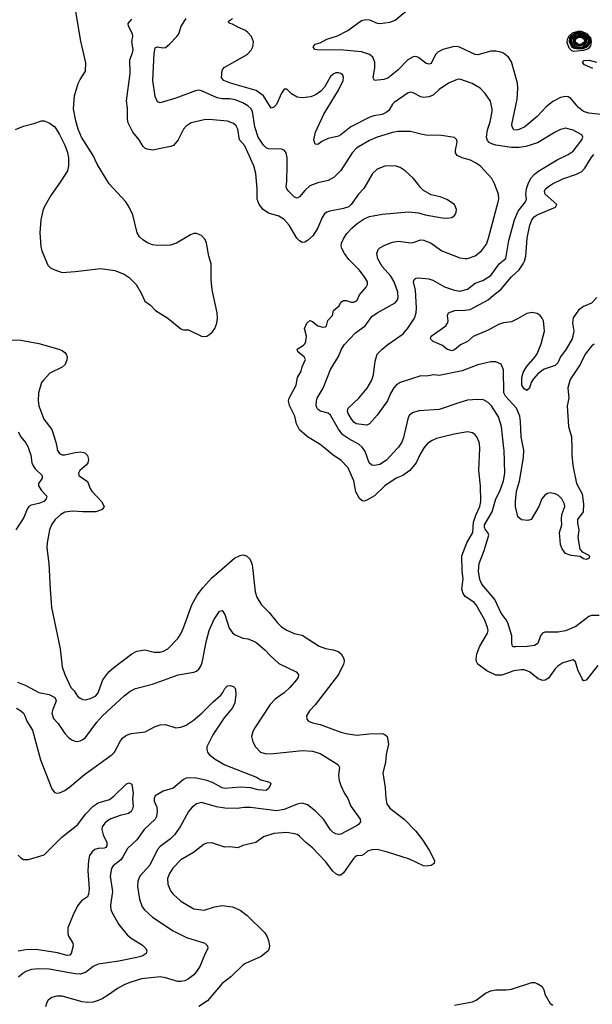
# Model space of a CAD drawing. Header units: inches. Extents: x 1649636 to 1815363, y 506543 to 641975.
# Tile 565 of 656: x 1791901 to 1796337, y 525697 to 533320. Entities that reach past the tile are written whole.
import ezdxf

# ---------------------------------------------------------------- set-up
doc = ezdxf.new("R2010")
doc.units = ezdxf.units.IN
doc.header["$MEASUREMENT"] = 0
doc.layers.add('B7592', color=7, linetype='Continuous')
doc.layers.add('B7593', color=7, linetype='Continuous')

msp = doc.modelspace()

# ---------------------------------------------------------------- linework, layer by layer
at = {"layer": 'B7592', "color": 5}
for points, elevation in [([(1791970.5, 530000), (1791987.9, 529947.9), (1791996.5, 529890), (1792005.1, 529865.1), (1792021.8, 529841.8), (1792074.9, 529790), (1792075.5, 529770), (1792046.7, 529730), (1792046.7, 529710), (1792070, 529674.9), (1792112.4, 529630), (1792107, 529610), (1792088.7, 529590), (1792050, 529573.5), (1791990, 529560.3), (1791973.4, 529550), (1791958.5, 529530), (1791933.4, 529466.6), (1791872.4, 529370)], 560), ([(1792190.6, 530000), (1792192.6, 529990), (1792210, 529961.1), (1792230, 529951.2), (1792250, 529950.1), (1792330.2, 529970.2), (1792374, 529974), (1792405.7, 529965.7), (1792425.4, 529945.4), (1792434.5, 529914.5), (1792430.2, 529890), (1792416.5, 529870), (1792368.3, 529830), (1792356.5, 529810), (1792358.3, 529790), (1792425.4, 529745.4), (1792446.7, 529690), (1792459, 529670), (1792534.9, 529590), (1792554.9, 529550), (1792544, 529530), (1792535.6, 529524.4), (1792491.2, 529508.8), (1792390, 529509.8), (1792310, 529516.1), (1792250, 529507.4), (1792219.5, 529490), (1792176.5, 529450), (1792147.4, 529410), (1792131.8, 529370), (1792114, 529270), (1792112.4, 529230), (1792128.4, 529110), (1792136.9, 528910), (1792148.9, 528770), (1792214.4, 528450), (1792230.4, 528310.4), (1792250.4, 528250), (1792297, 528150), (1792324, 528124), (1792350, 528082.4), (1792370, 528066.7), (1792390, 528057), (1792410, 528054.9), (1792450, 528064.4), (1792490, 528085.5), (1792510, 528108.7), (1792545.3, 528210), (1792592.1, 528270), (1792630, 528305.8), (1792770, 528411.6), (1792810, 528430.3), (1792870, 528441.1), (1792944.3, 528424.3), (1792990, 528422.8), (1793015.1, 528430), (1793049.8, 528450.2), (1793126, 528530), (1793150, 528565.5), (1793171.6, 528611.6), (1793234.7, 528790), (1793276.6, 528863.4), (1793318.9, 528921.1), (1793390, 528998), (1793566, 529150), (1793610, 529172.9), (1793630, 529176), (1793658.8, 529170), (1793685.5, 529145.5), (1793702.4, 529102.4), (1793726.5, 528890), (1793737.4, 528850), (1793775.3, 528790), (1793834, 528730), (1793897.4, 528650), (1793930, 528619.6), (1793970, 528593.6), (1794028.5, 528568.5), (1794090, 528555.3), (1794222, 528470), (1794270, 528451.7), (1794330, 528441.5), (1794368.2, 528428.2), (1794393, 528410), (1794413.4, 528373.4), (1794414.9, 528350), (1794410.3, 528330), (1794371.6, 528250), (1794190, 528014.5), (1794147.7, 527970), (1794122.8, 527930), (1794125.2, 527905.2), (1794138, 527890), (1794170, 527875.5), (1794230, 527862), (1794390, 527803.7), (1794430, 527794), (1794510, 527781.3), (1794610, 527790.4), (1794710, 527792.4), (1794730, 527785.5), (1794747.7, 527770), (1794759.5, 527710), (1794741.3, 527630), (1794734.9, 527570), (1794715.5, 527490), (1794732.7, 527372.7), (1794737.8, 527290), (1794746.7, 527250), (1794770, 527215.3), (1794879.3, 527130), (1794970, 527037.6), (1795021.7, 526970), (1795073.4, 526890), (1795114.4, 526810), (1795111.9, 526788.1), (1795090, 526772), (1795052.5, 526767.5), (1795030, 526769.8), (1794921.7, 526821.7), (1794750, 526875.9), (1794670, 526895), (1794630, 526893), (1794596.6, 526883.4), (1794570, 526859.7), (1794550.6, 526850), (1794513.4, 526846.6), (1794500.7, 526839.3), (1794490, 526829.6), (1794410, 526713.6), (1794390, 526697.6), (1794370, 526698), (1794350, 526708), (1794328, 526728), (1794270, 526803.6), (1794170, 526909.5), (1794119.3, 526950), (1794070, 526999.3), (1794050, 527012), (1794030, 527018), (1793970, 527027.3), (1793870, 527019.6), (1793790, 526994.5), (1793730, 526949.5), (1793630, 526926.6), (1793590, 526909.3), (1793530, 526916), (1793490, 526912.7), (1793390, 526946.6), (1793350, 526944.5), (1793330, 526936.2), (1793246.8, 526873.2), (1793150, 526814.7), (1793086.5, 526750), (1793061.5, 526710), (1793046.5, 526670), (1793048.1, 526628.1), (1793070, 526576.3), (1793090, 526548.4), (1793150, 526496.4), (1793250, 526436.4), (1793330, 526426.7), (1793410, 526451.8), (1793470, 526461.7), (1793550, 526451.6), (1793610, 526424.6), (1793664.6, 526384.6), (1793801.3, 526250), (1793818.9, 526218.9), (1793828.8, 526190), (1793837.6, 526150), (1793834.9, 526130), (1793825.5, 526110), (1793773.1, 526066.9), (1793650, 526012.6), (1793630, 525998.7), (1793537, 525910), (1793470, 525857.2), (1793355.2, 525724.8), (1793290, 525681.1)], 580), ([(1795030.5, 530000), (1795001.3, 529950), (1794973.6, 529890), (1794922.6, 529830), (1794870, 529790.6), (1794818, 529770), (1794729.1, 529710.9), (1794650, 529634.5), (1794590, 529600.8), (1794570, 529592.9), (1794555, 529595), (1794533.4, 529613.4), (1794504.3, 529664.3), (1794490.4, 529750.4), (1794447.1, 529850), (1794390, 529911.1), (1794330, 529949.7), (1794268.2, 530000)], 580), ([(1794825.5, 530000), (1794744.2, 529910), (1794690, 529876.8), (1794650, 529867.6), (1794630, 529872.4), (1794609.9, 529889.9), (1794577.8, 529977.8), (1794562.5, 530000)], 560), ([(1796379, 528321), (1796290, 528206.6), (1796270, 528201.2), (1796257.6, 528217.6), (1796225.8, 528285.8), (1796207.5, 528347.5), (1796190, 528363.7), (1796110, 528339.6), (1796070, 528314.5), (1796050, 528294.5), (1795998.7, 528221.3), (1795973, 528207), (1795954.8, 528205.2), (1795917.8, 528217.8), (1795850, 528272.2), (1795810, 528286.2), (1795787, 528287), (1795730, 528277.6), (1795635.6, 528244.4), (1795590, 528245.1), (1795519.4, 528279.4), (1795450, 528329.4), (1795439.6, 528350), (1795436.9, 528370), (1795442.4, 528410), (1795466.6, 528470), (1795526.6, 528570), (1795529.4, 528590), (1795524.5, 528615.5), (1795505.1, 528670), (1795438, 528790), (1795419.1, 528810), (1795353.2, 528853.2), (1795336.6, 528876.6), (1795326, 528910), (1795335.9, 528990), (1795328.8, 529050), (1795326.8, 529170), (1795364.7, 529270), (1795412.4, 529350), (1795416.6, 529430), (1795434.7, 529485.3), (1795465.7, 529550), (1795473.7, 529590), (1795471.6, 529710), (1795458.8, 529830), (1795465.1, 530000)], 580), ([(1796390, 528707.6), (1796330, 528706.6), (1796310, 528698.7), (1796210, 528622.4), (1796130.2, 528589.8), (1796070, 528578.4), (1795970, 528578.9), (1795950.7, 528570), (1795937, 528550), (1795914.9, 528490), (1795890, 528474.7), (1795832.7, 528467.3), (1795744.4, 528464.4), (1795725.3, 528465.3), (1795718, 528470), (1795713.7, 528490), (1795713.2, 528550), (1795682.4, 528650), (1795670, 528674), (1795630, 528726), (1795581.2, 528830), (1795481.2, 528950), (1795466.7, 528986.7), (1795455.5, 529050), (1795460.6, 529110), (1795500.3, 529210), (1795534.9, 529330), (1795528.1, 529350), (1795510, 529371.2), (1795502.8, 529390), (1795503.2, 529410), (1795561.4, 529510), (1795589.9, 529610.1), (1795619.6, 529670), (1795648.4, 529750), (1795659.1, 529810), (1795653.2, 529990), (1795652.1, 530000)], 560), ([(1796177.5, 530000), (1796178.9, 529950), (1796187.6, 529867.6), (1796214.4, 529730), (1796258.7, 529650), (1796270.2, 529570.2), (1796266.3, 529510), (1796223.7, 529450), (1796221.7, 529421.7), (1796231.8, 529370), (1796224.4, 529310), (1796239.9, 529219.9), (1796259.3, 529199.3), (1796310, 529174), (1796314.8, 529165.2), (1796310, 529148), (1796290, 529142), (1796270, 529145.2), (1796243.2, 529163.2), (1796172.7, 529172.7), (1796130, 529188), (1796103.9, 529223.9), (1796090, 529258), (1796084, 529350), (1796102.4, 529410), (1796098, 529450), (1796101.1, 529490), (1796123.5, 529550), (1796123.1, 529570), (1796101.7, 529610), (1796076.6, 529636.6), (1796050, 529649.8), (1796010, 529656.4), (1795990, 529652.6), (1795970, 529638.3), (1795947.1, 529610), (1795923.9, 529550), (1795864.9, 529450), (1795837, 529443), (1795790, 529447.8), (1795759.8, 529470), (1795742.7, 529550), (1795742, 529590), (1795750.6, 529670), (1795773.5, 529746.5), (1795804.9, 529930), (1795807, 529990), (1795805, 530000)], 540), ([(1791884, 528190), (1791950, 528165), (1792050, 528111), (1792130, 528096.5), (1792173.2, 528073.2), (1792184, 528050), (1792179.7, 528030), (1792157.5, 527982.5), (1792150.7, 527950), (1792164.4, 527910), (1792199.6, 527870), (1792250, 527792.4), (1792281, 527761), (1792310, 527741.3), (1792330, 527734), (1792350, 527732), (1792370, 527736.4), (1792390, 527746.4), (1792410, 527763.8), (1792499.3, 527880.7), (1792546.3, 527933.7), (1792710, 528086), (1792758, 528122), (1792798.2, 528141.8), (1792930, 528174.9), (1793130, 528247.6), (1793251.1, 528268.9), (1793270, 528276.4), (1793288.7, 528291.3), (1793304.9, 528315.1), (1793316, 528344), (1793347.6, 528512.4), (1793368, 528590), (1793406.3, 528673.7), (1793430, 528713.4), (1793450, 528740.5), (1793470, 528744.9), (1793490, 528716), (1793523.7, 528610), (1793550, 528573.4), (1793570, 528556.3), (1793630, 528530.7), (1793670, 528526.4), (1793690, 528519.5), (1793730, 528499.6), (1793801.7, 528441.7), (1793840, 528400), (1793910, 528336), (1794042.8, 528270), (1794060.5, 528250), (1794059.3, 528230), (1794046, 528210), (1793992.9, 528150), (1793950, 528108.6), (1793881.4, 528058.6), (1793841.7, 528018.3), (1793722.2, 527837.8), (1793706.7, 527810), (1793698.4, 527770), (1793706.7, 527730), (1793728.5, 527690), (1793768, 527650), (1793810, 527636.1), (1793870, 527637.8), (1794090, 527662.9), (1794170, 527657.6), (1794230, 527638), (1794358.4, 527558.4), (1794368.4, 527550), (1794378.7, 527530), (1794370.3, 527470), (1794375.8, 527430), (1794388.7, 527390), (1794418.4, 527330), (1794444.4, 527290), (1794466.4, 527230), (1794538.7, 527130), (1794542.4, 527110), (1794526, 527090), (1794510, 527079.7), (1794390, 527015.1), (1794370, 527011), (1794350, 527015.6), (1794330, 527027.7), (1794310, 527047.4), (1794255.3, 527130), (1794190, 527195.8), (1794130, 527240.3), (1794090, 527254.2), (1794050, 527246.4), (1793950, 527205.7), (1793890, 527196.1), (1793690, 527219.5), (1793639.1, 527220.9), (1793587.1, 527212.9), (1793490, 527216.3), (1793425.9, 527225.9), (1793310, 527259.3), (1793270, 527249.7), (1793236.8, 527223.2), (1793207.8, 527190), (1793144, 527070), (1793100.9, 527010), (1793070, 526978.3), (1792990, 526919.7), (1792970, 526896.3), (1792910, 526775.1), (1792832.8, 526690), (1792817.3, 526650), (1792814.9, 526610), (1792830.2, 526510), (1792850, 526450.5), (1792868, 526428), (1792930, 526371.8), (1793090, 526265.3), (1793194.8, 526214.8), (1793334.8, 526170), (1793356.3, 526150), (1793359.1, 526130), (1793338, 526090), (1793297.6, 525990), (1793272.2, 525950), (1793250, 525925.6), (1793210, 525893.6), (1793180.3, 525879.7), (1793150, 525872.8), (1793127, 525873), (1793030, 525902.4), (1792990, 525909.8), (1792844.7, 525895.3), (1792753.4, 525866.6), (1792710, 525847.4), (1792660, 525820), (1792590, 525769.7), (1792540, 525740), (1792510, 525725.3), (1792470, 525714.2), (1792430, 525709.8), (1792385.1, 525714.9), (1792230, 525759.7), (1792190, 525760.5), (1792150, 525749.6), (1792123, 525730), (1792110.5, 525710), (1792102.3, 525677.7)], 560), ([(1791876.3, 527990), (1791910, 527970.3), (1791930.2, 527950.2), (1791942.3, 527930), (1791955.8, 527890), (1792000.6, 527820.6), (1792063.6, 527590), (1792150, 527364.7), (1792170, 527336), (1792190, 527330.7), (1792210, 527333.4), (1792250, 527352.4), (1792290, 527380.3), (1792404.2, 527475.8), (1792617.7, 527630), (1792635.3, 527650), (1792683, 527737), (1792701.2, 527758.8), (1792730, 527781.3), (1792766.2, 527793.8), (1792873.2, 527806.8), (1792950, 527848.9), (1792990, 527861.7), (1793030, 527863.1), (1793110, 527838.5), (1793150, 527842.2), (1793190, 527857.6), (1793245.6, 527894.4), (1793312.8, 527950), (1793400.7, 528039.3), (1793460.5, 528090), (1793476.2, 528110), (1793490, 528141), (1793510, 528162.8), (1793530, 528166), (1793556.8, 528156.8), (1793567.1, 528147.1), (1793573, 528133), (1793575.6, 528095.6), (1793569, 528030), (1793550, 527991.6), (1793484.3, 527915.7), (1793397.3, 527782.7), (1793351.6, 527690), (1793350.3, 527670), (1793355.6, 527650), (1793370.3, 527630), (1793414.6, 527594.6), (1793490, 527551.3), (1793734.7, 527454.7), (1793770, 527436), (1793830, 527419.1), (1793846, 527410), (1793842.8, 527390), (1793830, 527369), (1793810, 527353.2), (1793750, 527358.3), (1793690, 527372), (1793610, 527378.4), (1793490, 527367.8), (1793470, 527373.5), (1793394.2, 527414.2), (1793349.9, 527429.9), (1793270, 527446.6), (1793209.4, 527450.6), (1793190, 527447.7), (1793170, 527438), (1793090, 527371.1), (1793011.9, 527348.1), (1792950.5, 527310), (1792942.3, 527290), (1792943.2, 527270), (1792963.1, 527223.1), (1792966, 527190), (1792960.2, 527150), (1792951, 527130), (1792866.2, 527050), (1792808.7, 526970), (1792736.4, 526903.6), (1792701.5, 526838.5), (1792684.4, 526815.6), (1792625.7, 526770), (1792612.1, 526747.9), (1792603.5, 526690), (1792619.3, 526570), (1792605, 526465), (1792607.8, 526430), (1792614.3, 526410), (1792670, 526314.9), (1792734.5, 526234.5), (1792764.4, 526210), (1792853.8, 526153.8), (1792878, 526130), (1792887, 526110), (1792881.3, 526090), (1792850.4, 526070), (1792810, 526059.5), (1792669.8, 526029.8), (1792510, 526007.7), (1792470, 525988.6), (1792410, 525942.5), (1792370, 525929.8), (1792330, 525932.6), (1792130, 525969), (1792050, 525972.3), (1791994.1, 525965.9), (1791950, 525950.9), (1791924.7, 525935.3), (1791892.5, 525907.5)], 540), ([(1791890, 526850.7), (1791910, 526830.7), (1791930, 526818.8), (1791970, 526818), (1792090, 526854.8), (1792229, 526991), (1792351.5, 527088.5), (1792409.9, 527170.1), (1792470, 527232), (1792510, 527257), (1792598, 527282), (1792631.4, 527308.6), (1792730, 527404.7), (1792750, 527412), (1792770, 527402), (1792779.5, 527330), (1792776.5, 527290), (1792779.5, 527230), (1792775.5, 527210), (1792764.9, 527190), (1792745.5, 527174.5), (1792681, 527159), (1792607.4, 527132.6), (1792581.5, 527118.5), (1792560.3, 527099.7), (1792541.3, 527070), (1792537.6, 527050), (1792548.2, 527010), (1792575.6, 526950), (1792576.5, 526923.5), (1792569.3, 526910.7), (1792554.7, 526905.3), (1792510, 526902.4), (1792484.3, 526895.7), (1792461.8, 526878.2), (1792441.8, 526850), (1792433.2, 526810), (1792428.4, 526730), (1792440.7, 526590), (1792435.6, 526550), (1792426, 526530), (1792381.2, 526498.8), (1792350, 526459.6), (1792314.6, 526390), (1792275.5, 526290), (1792273.2, 526253.2), (1792277.3, 526230), (1792314, 526170), (1792314.8, 526150), (1792300.5, 526090), (1792290, 526078), (1792270, 526074.7), (1792195.2, 526095.2), (1792030, 526120.6), (1791950, 526119.5), (1791890, 526109.1)], 520), ([(1795270, 525690.2), (1795410, 525717.2), (1795437.2, 525730), (1795510, 525782), (1795550, 525800.2), (1795590, 525807.8), (1795670, 525808.4), (1795710, 525814.2), (1795870, 525866), (1795890, 525865.7), (1795910, 525858.9), (1795950, 525834.9), (1795962.6, 525810), (1795972.2, 525770), (1796010, 525702), (1796030.3, 525690.3)], 580)]:
    msp.add_lwpolyline(points, dxfattribs=dict(at, elevation=elevation))
at = {"layer": 'B7593', "color": 5}
for points, elevation in [([(1791870, 532470.8), (1791930, 532494.8), (1792010, 532516), (1792070, 532538), (1792090, 532538), (1792130, 532522.8), (1792174, 532490), (1792210.4, 532430.4), (1792250.8, 532350), (1792272.8, 532292.8), (1792279.1, 532250), (1792278.8, 532190), (1792271, 532150), (1792221, 532070), (1792142, 531958), (1792092.1, 531867.9), (1792080.7, 531839.3), (1792066.4, 531770), (1792058.4, 531670), (1792065.1, 531565.1), (1792073, 531530), (1792120.3, 531420.3), (1792140.3, 531400.3), (1792165.1, 531385.1), (1792230, 531363.8), (1792330, 531370.3), (1792530, 531394), (1792637.7, 531377.7), (1792710, 531350.5), (1792750, 531323), (1792803.8, 531270), (1792842.3, 531202.3), (1792870, 531142), (1792914, 531110), (1792954, 531070), (1793050, 531008.4), (1793150, 530926), (1793170, 530918), (1793210, 530918), (1793310, 530870.7), (1793330, 530867.3), (1793350, 530870.7), (1793375.6, 530884.4), (1793396.3, 530903.7), (1793414, 530930), (1793429.6, 530970.4), (1793434.7, 531010), (1793431.3, 531050), (1793393.3, 531230), (1793385.6, 531310), (1793385.1, 531430), (1793367.3, 531490), (1793349.5, 531590), (1793338, 531618), (1793309, 531650), (1793270, 531665.1), (1793250, 531665.1), (1793225.1, 531654.9), (1793117.3, 531590), (1793070, 531575.4), (1792970, 531572.4), (1792930, 531576.4), (1792891.9, 531591.9), (1792854.7, 531614.7), (1792830, 531639.3), (1792811, 531671), (1792777.2, 531810), (1792749.8, 531869.8), (1792723.6, 531910), (1792594.3, 532050), (1792502, 532202), (1792470, 532269.2), (1792379, 532410), (1792353.6, 532473.6), (1792337.2, 532537.2), (1792319.3, 532630), (1792326, 532730), (1792354.8, 532825.2), (1792370, 532858), (1792410, 532922), (1792414.2, 532985.8), (1792374.9, 533154.9), (1792328.5, 533430)], 620), ([(1796430, 532584.4), (1796310, 532595.7), (1796269.9, 532609.9), (1796230, 532641.1), (1796170, 532709.8), (1796150, 532722), (1796130, 532724.5), (1796090, 532717.8), (1796032, 532688), (1795978, 532642), (1795911.3, 532570), (1795814.7, 532490), (1795770, 532469.1), (1795750, 532464.6), (1795728.2, 532468.2), (1795716, 532490), (1795713.3, 532510), (1795754.3, 532705.7), (1795761, 532790), (1795758.3, 532830), (1795710, 532994.5), (1795688, 533030), (1795650, 533061), (1795629.2, 533070), (1795590, 533077.8), (1795550, 533076.8), (1795450, 533048.8), (1795430, 533049.8), (1795307.5, 533107.5), (1795290, 533112.5), (1795256.3, 533110), (1795179.3, 533090), (1795140.8, 533070), (1795123.8, 533050), (1795090, 532982), (1795070, 532975.4), (1795050, 532981.1), (1794990, 533028.9), (1794970, 533034.3), (1794950, 533032.8), (1794907.8, 533010), (1794830.3, 532930), (1794753.4, 532866.6), (1794722.6, 532857.4), (1794650, 532849.6), (1794638.9, 532870), (1794652.7, 532950), (1794651.6, 532991.6), (1794635.8, 533030), (1794611.4, 533051.4), (1794550, 533071.6), (1794410, 533085), (1794206, 533086), (1794188.7, 533090), (1794174, 533110), (1794190, 533130.4), (1794230, 533141.6), (1794279.5, 533170), (1794363.5, 533196.5), (1794443.9, 533236.1), (1794550, 533314.7), (1794581.8, 533321.8), (1794610, 533319.6), (1794670, 533294.2), (1794691.8, 533291.8), (1794770, 533301.3), (1794810, 533317.2), (1794948, 533430)], 520), ([(1794268.2, 530000), (1794230, 530031.1), (1794131.6, 530090), (1794070, 530145.6), (1794045.1, 530190), (1794031.6, 530250), (1793992.3, 530332.3), (1793984.1, 530370), (1793989.1, 530390), (1794042.8, 530490), (1794053.8, 530550), (1794082, 530598), (1794090, 530633.4), (1794114.8, 530690), (1794104.8, 530710), (1794056, 530750), (1794049.8, 530770), (1794100.5, 530799.5), (1794110.4, 530809.6), (1794119.2, 530830), (1794124.2, 530870), (1794107.1, 530930), (1794124.5, 530970), (1794150, 530990.2), (1794170, 530982.4), (1794210, 530949.4), (1794250, 530938.6), (1794270, 530942.3), (1794278.3, 530950), (1794289.3, 530990.7), (1794323.7, 531030), (1794332.4, 531070), (1794375, 531105), (1794390, 531132.9), (1794410, 531145.6), (1794430, 531145.4), (1794470, 531133.2), (1794490, 531132.3), (1794500.9, 531139.1), (1794514.5, 531150), (1794532.8, 531190), (1794585.1, 531250), (1794596.4, 531270), (1794595.6, 531290), (1794573.3, 531330), (1794530, 531382.6), (1794450, 531462.4), (1794416.9, 531510), (1794397.4, 531550), (1794392.8, 531570), (1794394.3, 531590), (1794411.2, 531630), (1794434.7, 531665.3), (1794473.4, 531706.6), (1794516.4, 531743.6), (1794570, 531779.6), (1794610, 531796.1), (1794710, 531815.8), (1794912.1, 531832.1), (1794990, 531824.4), (1795042, 531810), (1795173.4, 531786.6), (1795210, 531784.4), (1795248, 531790), (1795273.4, 531806.6), (1795283.7, 531830), (1795286, 531850), (1795270, 531888.7), (1795210, 531929.3), (1795158, 531950), (1795090, 531965.2), (1795030, 531997.2), (1795002.5, 532022.5), (1794986, 532050), (1794950, 532092.7), (1794887, 532150), (1794850, 532176.9), (1794809.7, 532189.7), (1794730, 532186.9), (1794670, 532164), (1794633.4, 532130), (1794566.4, 532013.6), (1794527.3, 531970), (1794470.2, 531890), (1794450, 531872), (1794410, 531858.2), (1794302.7, 531837.3), (1794282, 531830), (1794263.2, 531816.8), (1794244.2, 531790), (1794212.1, 531707.9), (1794174.9, 531650), (1794130, 531609.7), (1794110, 531596.9), (1794090, 531595.1), (1794070, 531607.8), (1794048.3, 531630), (1793988.3, 531728.3), (1793950, 531772.6), (1793910, 531799.7), (1793830, 531822.2), (1793788.4, 531850), (1793755.3, 531890), (1793741.8, 531930), (1793742.2, 532010), (1793729.8, 532130), (1793715.5, 532190), (1793644.2, 532344.2), (1793603.4, 532390), (1793590, 532472), (1793577.7, 532497.7), (1793557.9, 532517.9), (1793510, 532535.8), (1793370, 532547.2), (1793330, 532544), (1793230, 532522.4), (1793190, 532495.6), (1793170, 532471.8), (1793130.3, 532390), (1793092.6, 532347.4), (1793070, 532338.5), (1792930, 532311.1), (1792890, 532318.3), (1792870, 532326.6), (1792857.6, 532337.6), (1792827, 532390), (1792777.3, 532450), (1792742.8, 532522.8), (1792737.5, 532550), (1792735.4, 532635.4), (1792728.7, 532691.3), (1792756.2, 532903.8), (1792755, 533010), (1792776.5, 533063.5), (1792779.6, 533090), (1792771.2, 533148.8), (1792777.5, 533190), (1792774.6, 533210), (1792743.5, 533270), (1792742.2, 533290), (1792770, 533323.2)], 580), ([(1794562.5, 530000), (1794555.6, 530010), (1794530, 530030.8), (1794450, 530075), (1794405.9, 530105.9), (1794370.3, 530150.3), (1794310, 530258.3), (1794290, 530273.8), (1794232.7, 530290), (1794218.3, 530298.3), (1794205.4, 530310), (1794198.5, 530330), (1794199.8, 530370), (1794205.6, 530390), (1794252.6, 530467.4), (1794310, 530610.7), (1794370, 530712.7), (1794395, 530770), (1794416.1, 530803.9), (1794504, 530896), (1794577.7, 530950), (1794630, 531022.6), (1794669.8, 531050.2), (1794810, 531127.4), (1794828.2, 531151.8), (1794833.2, 531170), (1794832, 531210), (1794802.5, 531290), (1794775.6, 531335.6), (1794709.8, 531410), (1794675.3, 531470), (1794667.8, 531510), (1794678, 531542), (1794690, 531553.7), (1794730, 531574.6), (1794790, 531597.8), (1794835.1, 531604.9), (1794930, 531592.6), (1794950, 531594.9), (1795010, 531616.9), (1795033.2, 531613.2), (1795090.2, 531590.2), (1795171.3, 531531.3), (1795310, 531477), (1795349.6, 531470.4), (1795370, 531472), (1795430, 531492.2), (1795479.6, 531530), (1795516.5, 531583.5), (1795532.9, 531630), (1795608.3, 531910), (1795612.4, 531930), (1795611.1, 531970), (1795580.5, 532050), (1795558.7, 532090), (1795470, 532186), (1795433.1, 532213.1), (1795392.9, 532232.9), (1795330, 532252.1), (1795289.6, 532270), (1795278, 532290), (1795276.9, 532310), (1795291.2, 532371.2), (1795287.3, 532390), (1795270, 532409.5), (1795170, 532423.5), (1795047.2, 532427.2), (1795010, 532432.8), (1794930, 532454.7), (1794830, 532455.3), (1794790, 532447.7), (1794670, 532411.6), (1794610, 532386), (1794530, 532339.3), (1794510, 532324.7), (1794477.3, 532290), (1794388.2, 532151.8), (1794338.6, 532101.4), (1794290, 532074.7), (1794210, 532058.5), (1794150, 532033.3), (1794110, 531999.1), (1794070, 531949.6), (1794050, 531938.9), (1794030, 531947.2), (1793985.7, 531990), (1793971.1, 532010), (1793966.6, 532026.6), (1793971.8, 532070), (1793974.7, 532190), (1793974, 532250), (1793965.1, 532290), (1793949.7, 532309.7), (1793930, 532318.7), (1793830, 532319.7), (1793810, 532328.5), (1793790, 532349.7), (1793749.8, 532410), (1793721.8, 532490), (1793703.7, 532610), (1793692.3, 532632.3), (1793670, 532654), (1793630, 532676.5), (1793570, 532699.5), (1793530, 532707), (1793470, 532706.6), (1793430, 532714.6), (1793310, 532769.8), (1793290, 532773.7), (1793264, 532770), (1793110, 532711.6), (1792990, 532675.6), (1792970, 532683.7), (1792950, 532725.2), (1792933.6, 532850), (1792942, 533058), (1792950, 533102.8), (1792969.6, 533110.4), (1793010, 533102.8), (1793030, 533105.8), (1793061, 533130), (1793118.3, 533190), (1793133, 533210), (1793152.3, 533270), (1793191.8, 533330)], 560), ([(1795805, 530000), (1795786.7, 530090), (1795781.4, 530210), (1795775.5, 530250), (1795750, 530311.7), (1795665.5, 530405.5), (1795651.8, 530430), (1795649, 530609), (1795630, 530653.6), (1795590.9, 530670.9), (1795550, 530670.9), (1795450, 530648.9), (1795330, 530601.8), (1795150, 530566.3), (1795110, 530569.6), (1795050, 530560.9), (1795010, 530562), (1794848.9, 530511.1), (1794817.4, 530490), (1794799.6, 530470), (1794774.2, 530425.8), (1794750.3, 530370), (1794670, 530258.4), (1794610.5, 530190), (1794590, 530180.5), (1794507.3, 530190), (1794490, 530204.2), (1794470, 530232.7), (1794447.2, 530270), (1794441.7, 530290), (1794446.6, 530313.4), (1794529.6, 530390), (1794592.2, 530467.8), (1794629.7, 530530), (1794643.1, 530570), (1794655.6, 530675.6), (1794671.1, 530730), (1794709.7, 530770), (1794753.6, 530806.4), (1794872.8, 530887.2), (1794908.7, 530931.3), (1794959.8, 531010), (1794972.8, 531050), (1794974.5, 531090), (1794966.5, 531226.5), (1794952.8, 531290), (1794957, 531310), (1794970, 531319.5), (1794990, 531322.6), (1795070, 531314.3), (1795102.7, 531302.7), (1795192.8, 531252.8), (1795270, 531226.4), (1795310, 531219.7), (1795370, 531235.2), (1795430, 531280.7), (1795490, 531299.8), (1795550, 531340.2), (1795616.8, 531430), (1795668.5, 531471.5), (1795690.6, 531610), (1795735.6, 531770), (1795762.7, 531837.3), (1795819.8, 531910), (1795827.3, 531930), (1795821.9, 531970), (1795826.4, 532010), (1795842.7, 532057.3), (1795864.6, 532095.4), (1795890, 532125.3), (1795915.4, 532144.6), (1796064.2, 532235.8), (1796150, 532276), (1796190, 532303.7), (1796257.4, 532390), (1796265.1, 532410), (1796255.1, 532430), (1796190, 532466), (1796130, 532479.7), (1796090, 532469.6), (1796050.7, 532450), (1795913.5, 532366.5), (1795821.8, 532338.2), (1795770, 532330.7), (1795710, 532332), (1795590, 532347.8), (1795559, 532359), (1795538, 532370), (1795524.5, 532384.5), (1795517.2, 532410), (1795526.5, 532466.5), (1795546.6, 532530), (1795562, 532610), (1795562, 532630), (1795547.3, 532690), (1795508.1, 532748.1), (1795469.2, 532790), (1795406.7, 532826.7), (1795310, 532859.6), (1795290, 532858.4), (1795224, 532830), (1795150, 532780.5), (1795103.2, 532736.8), (1795070, 532722), (1795030, 532717.7), (1795010, 532722.3), (1794950, 532752.9), (1794930, 532758.7), (1794910, 532753.3), (1794801.8, 532678.2), (1794790, 532666.3), (1794761.7, 532618.3), (1794739.4, 532600.6), (1794710, 532587.5), (1794643.6, 532576.4), (1794613.8, 532566.2), (1794467.9, 532492.1), (1794390.3, 532430), (1794370, 532418.9), (1794290, 532399.3), (1794241.8, 532378.2), (1794210, 532355.1), (1794190, 532356), (1794178.9, 532390), (1794193.3, 532450), (1794256.8, 532590), (1794370, 532775.5), (1794406.3, 532850), (1794410, 532875.3), (1794404.5, 532890), (1794390, 532902.9), (1794370, 532909.6), (1794350, 532908), (1794330, 532897.4), (1794310, 532879.6), (1794261.4, 532798.6), (1794233.9, 532766.1), (1794198.8, 532741.2), (1794156.2, 532723.8), (1794090, 532715.4), (1794050, 532721.5), (1794007.5, 532747.5), (1793970, 532783.7), (1793950, 532782.7), (1793930, 532752.7), (1793890, 532664.5), (1793870, 532642.7), (1793850, 532636), (1793791, 532730), (1793732.8, 532772.8), (1793533.6, 532830), (1793483.7, 532850), (1793465.6, 532870), (1793469.8, 532930), (1793484.5, 532950), (1793662.7, 533050), (1793694.5, 533085.5), (1793707.3, 533110), (1793711.3, 533128.7), (1793711.5, 533150), (1793698, 533190), (1793670, 533222.4), (1793650, 533236.3), (1793590, 533261.6), (1793550, 533286.6), (1793526, 533290), (1793518, 533310), (1793548.7, 533330)], 540), ([(1796244.3, 533118), (1796230, 533115.6), (1796204.8, 533124.8), (1796189.3, 533150), (1796191, 533170), (1796198.3, 533181.7), (1796208.2, 533191.8), (1796230, 533200.9), (1796250, 533200.7), (1796271.2, 533191.2), (1796289.8, 533170), (1796292.5, 533150), (1796280.7, 533130), (1796270, 533122.4), (1796254.9, 533119.8)], 380), ([(1796254.9, 533119.8), (1796244.3, 533118)], 380), ([(1796341.4, 532941.4), (1796276, 532970), (1796261.2, 532990), (1796275.1, 533004.9), (1796311.9, 533008.1), (1796370, 532992.2)], 480), ([(1796371.6, 531168.4), (1796330, 531125.6), (1796270, 531098.7), (1796230, 531071.6), (1796190, 531012.7), (1796182.6, 530970), (1796193.1, 530910), (1796181.2, 530850), (1796135.9, 530770), (1796090.8, 530710), (1796070, 530664.7), (1796050, 530644.2), (1795964.7, 530615.3), (1795918.5, 530581.5), (1795880.6, 530539.4), (1795862.6, 530510), (1795850, 530468.7), (1795830.4, 530449.6), (1795810, 530461.6), (1795791, 530491), (1795791.7, 530550), (1795802.4, 530590), (1795826.4, 530633.6), (1795892.5, 530707.5), (1795910, 530733.7), (1795942, 530810), (1795967.6, 530910), (1795958.3, 530990), (1795949.7, 531010), (1795933, 531030), (1795910, 531046.3), (1795870, 531054), (1795830, 531045.7), (1795756.5, 531003.5), (1795710, 530982.3), (1795650, 530973.1), (1795610, 530961.5), (1795530, 530915.3), (1795413.4, 530866.6), (1795370, 530828.6), (1795315.9, 530804.1), (1795270, 530763.6), (1795250, 530757), (1795210, 530769.6), (1795177, 530797), (1795104, 530830), (1795084, 530850), (1795089.2, 530870), (1795202.9, 530950), (1795216.2, 530970), (1795219.5, 530990), (1795214.5, 531030), (1795222.7, 531050), (1795272.4, 531067.6), (1795350, 531070.7), (1795390, 531077.2), (1795529.9, 531150.1), (1795571.4, 531188.6), (1795630, 531232.7), (1795711.8, 531328.2), (1795770, 531384.7), (1795801.2, 531430), (1795811.6, 531450), (1795822.8, 531490), (1795832.7, 531630), (1795853.5, 531730), (1795868.6, 531771.4), (1795886.4, 531793.6), (1795909.4, 531810.6), (1796052.3, 531870), (1796063.7, 531890), (1795972.2, 531970), (1795966, 531990), (1795974.8, 532010), (1795997.2, 532030), (1796029.8, 532050), (1796110, 532088.9), (1796215.5, 532124.5), (1796255.1, 532144.9), (1796279.4, 532170), (1796328.3, 532250), (1796350, 532276.2)], 520), ([(1791830, 530842.6), (1791910, 530838.9), (1792050, 530813.1), (1792204.7, 530770), (1792230, 530759.1), (1792250, 530744), (1792262, 530730), (1792268, 530710), (1792267.7, 530687.7), (1792252.4, 530650), (1792230, 530629.7), (1792135.9, 530584.1), (1792084.6, 530530), (1792071.4, 530510), (1792048.3, 530430), (1792045.7, 530370), (1792049.4, 530330), (1792087.7, 530227.7), (1792150, 530147.7), (1792180.6, 530050), (1792190.6, 530000)], 580), ([(1796352.8, 530807.2), (1796330, 530791.8), (1796281.2, 530730), (1796243.9, 530650), (1796166.1, 530533.9), (1796148.6, 530470), (1796155.3, 530390), (1796143.7, 530330), (1796153.6, 530170), (1796175, 530090), (1796177.5, 530000)], 540), ([(1795652.1, 530000), (1795633.5, 530170), (1795610, 530244.5), (1795557.2, 530330), (1795530, 530357.4), (1795490, 530378.9), (1795410, 530378.3), (1795370, 530373.7), (1795310, 530357.2), (1795150, 530302.7), (1794992.3, 530292.3), (1794943.5, 530276.5), (1794921.5, 530258.5), (1794910, 530239.3), (1794874.3, 530085.7), (1794860.8, 530050), (1794834.6, 530010), (1794825.5, 530000)], 560), ([(1791889.3, 530130), (1791910, 530091.7), (1791946.4, 530046.4), (1791967.2, 530010), (1791970.5, 530000)], 560), ([(1795465.1, 530000), (1795465.5, 530010), (1795460.3, 530050), (1795443.1, 530090), (1795430, 530106.3), (1795410, 530120.4), (1795370, 530128.5), (1795267.8, 530112.2), (1795171.1, 530088.9), (1795130, 530078.5), (1795097.5, 530062.5), (1795061, 530039), (1795041.4, 530018.6), (1795030.5, 530000)], 580)]:
    msp.add_lwpolyline(points, dxfattribs=dict(at, elevation=elevation))
for points, elevation in [([(1796194.8, 533074.8), (1796179.8, 533079.8), (1796159.2, 533099.2), (1796142.6, 533142.6), (1796145.1, 533170), (1796160.8, 533199.2), (1796182.6, 533217.4), (1796227.3, 533232.7), (1796251.4, 533231.4), (1796294.3, 533214.3), (1796322.8, 533182.8), (1796329.2, 533150), (1796322.3, 533117.7), (1796304.2, 533095.8), (1796270, 533080.6)], 480), ([(1796230, 533092.3), (1796197.1, 533097.1), (1796184.8, 533104.8), (1796175, 533115), (1796159.3, 533150), (1796163.1, 533176.9), (1796179.6, 533200.4), (1796202.8, 533217.2), (1796230, 533224.6), (1796270, 533217.7), (1796298.7, 533198.7), (1796314.8, 533174.8), (1796319.6, 533150), (1796304.3, 533115.7), (1796290, 533104.6), (1796265, 533095)], 460), ([(1796250, 533099.6), (1796220.3, 533100.3), (1796204.4, 533104.4), (1796181.8, 533121.8), (1796170.4, 533150), (1796171.2, 533168.8), (1796185.1, 533194.9), (1796209, 533211), (1796230, 533217.8), (1796255.6, 533215.6), (1796293.6, 533193.6), (1796308, 533170), (1796310, 533150), (1796305.8, 533134.2), (1796298.3, 533121.7), (1796270, 533104.6)], 440), ([(1796226, 533106), (1796197, 533117), (1796186.9, 533126.9), (1796176.7, 533150), (1796177.9, 533170), (1796190.3, 533189.7), (1796210, 533205), (1796230, 533211), (1796250, 533210.5), (1796270, 533203.5), (1796288.9, 533188.9), (1796301.9, 533170), (1796304.2, 533150), (1796293.6, 533126.4), (1796282.6, 533117.4), (1796250, 533106.2)], 420), ([(1796230, 533119.9), (1796210, 533127.2), (1796194.7, 533150), (1796196.5, 533170), (1796210, 533186.6), (1796230, 533196), (1796250, 533195.8), (1796267.5, 533187.5), (1796284.3, 533170), (1796286.9, 533150), (1796270, 533127.7), (1796250, 533120.3)], 360), ([(1796230, 533124.2), (1796215.4, 533130), (1796200, 533150), (1796205.2, 533174.8), (1796230, 533191.1), (1796250.7, 533190.7), (1796278.8, 533170), (1796281.4, 533150), (1796277.1, 533142.9), (1796267.6, 533132.4), (1796250, 533124.6)], 340), ([(1796250, 533128.8), (1796226.3, 533130), (1796205.2, 533150), (1796208.5, 533171.5), (1796230, 533185.7), (1796250, 533185.7), (1796273.3, 533170), (1796275.9, 533150)], 320)]:
    msp.add_lwpolyline(points, close=True, dxfattribs=dict(at, elevation=elevation))

doc.saveas('drawing.dxf')
